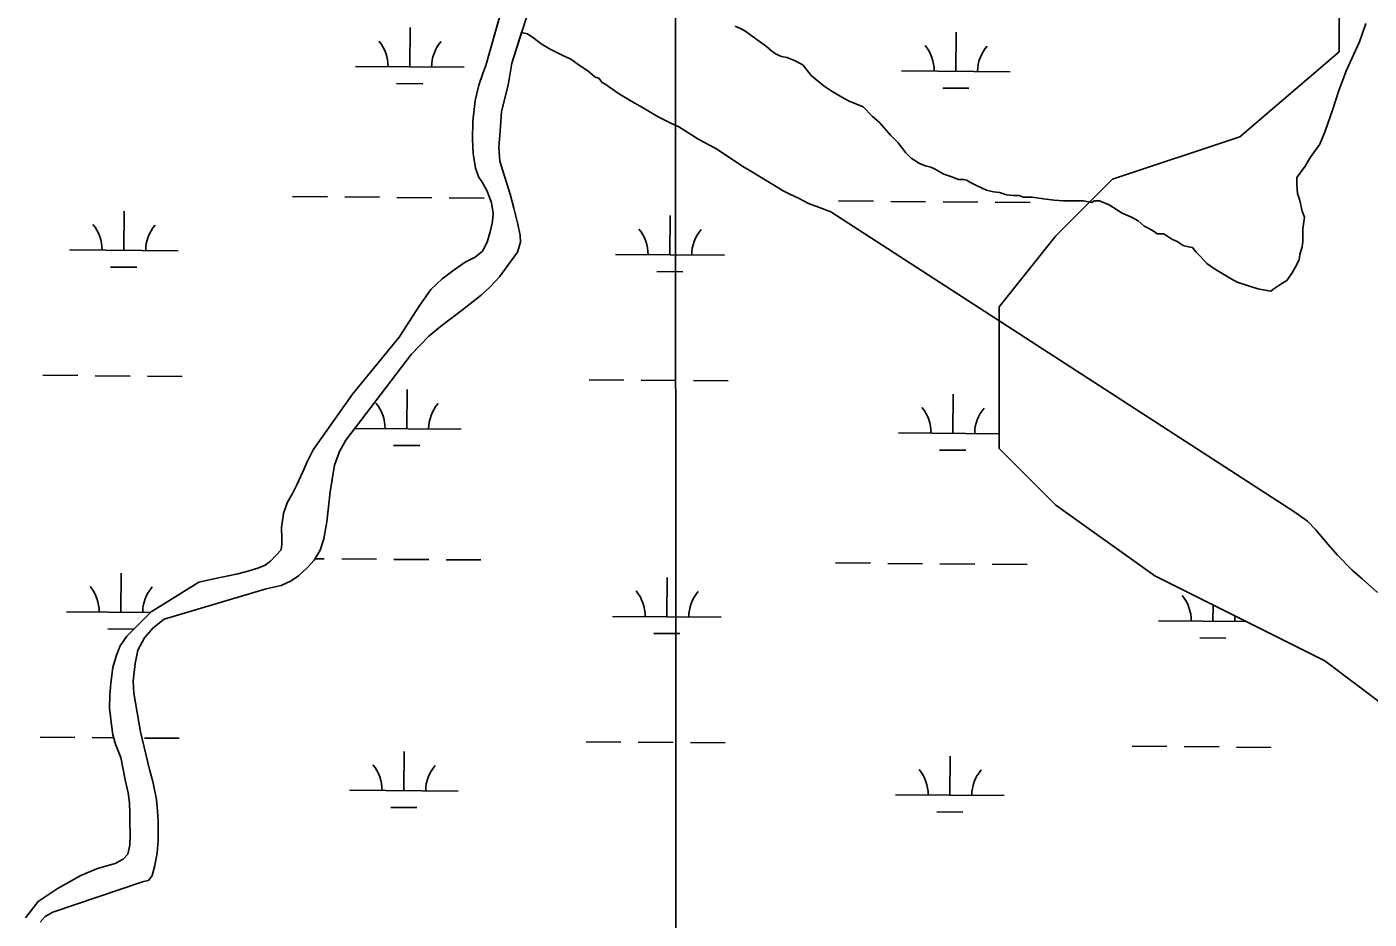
# Model space of a CAD drawing. Extents: x 3271442 to 3309282, y 752266 to 777610.
# Drawn here: x 3301210 to 3302444, y 766892 to 767712 of the extents above; entities that cross this region are included whole.
import ezdxf

# ---------------------------------------------------------------- set-up
doc = ezdxf.new("R2010")
doc.units = 0
for name, color, linetype in [('V-GRID-MAJR', 7, 'Continuous'), ('V-SITE-VEGE', 7, 'Continuous'), ('V-WETL-SWMP', 7, 'Continuous')]:
    doc.layers.add(name, color=color, linetype=linetype)

msp = doc.modelspace()

# ---------------------------------------------------------------- linework, layer by layer
at = {"layer": 'V-GRID-MAJR'}
msp.add_spline([(3301812, 757649.3), (3301808.5, 763709.3), (3301805, 769771.2), (3301801.5, 775833.2), (3301801.5, 775835.1)], degree=3, dxfattribs=at)
at = {"layer": 'V-SITE-VEGE'}
for p, q in [((3301861.2, 767713.1), (3301867.5, 767710.3)), ((3301867.5, 767710.3), (3301871, 767708.2)), ((3301871, 767708.2), (3301880.1, 767701.2)), ((3302435.1, 767698.5), (3302440.8, 767715.3)), ((3301880.1, 767701.2), (3301889.9, 767694.2)), ((3301889.9, 767694.2), (3301894.8, 767690)), ((3302423.2, 767672.6), (3302435.1, 767698.5)), ((3301894.8, 767690), (3301899, 767687.1)), ((3301899, 767687.1), (3301903.9, 767685)), ((3301903.9, 767685), (3301908.8, 767684.3)), ((3301908.8, 767684.3), (3301915.8, 767681.5)), ((3301915.8, 767681.5), (3301923.5, 767677.3)), ((3301923.5, 767677.3), (3301931.2, 767667.5)), ((3302416.2, 767653.7), (3302423.2, 767672.6)), ((3301931.2, 767667.5), (3301934.7, 767664.7)), ((3301934.7, 767664.7), (3301943.1, 767657.7)), ((3301943.1, 767657.7), (3301949.4, 767653.5)), ((3301949.4, 767653.5), (3301959.2, 767647.8)), ((3301959.2, 767647.8), (3301965.5, 767644.3)), ((3302410.6, 767636.8), (3302416.2, 767653.7)), ((3301965.5, 767644.3), (3301978.8, 767638.7)), ((3301978.8, 767638.7), (3301987.2, 767630.3)), ((3302403.5, 767616.5), (3302410.6, 767636.8)), ((3301987.2, 767630.3), (3301994.2, 767624)), ((3301994.2, 767624), (3302004, 767612.7)), ((3302004, 767612.7), (3302011, 767605.7)), ((3302398.6, 767604.6), (3302403.5, 767616.5)), ((3302011, 767605.7), (3302018, 767596.6)), ((3302018, 767596.6), (3302022.9, 767591.7)), ((3302390.2, 767592.7), (3302398.6, 767604.6)), ((3302022.9, 767591.7), (3302030.6, 767586.8)), ((3302030.6, 767586.8), (3302036.2, 767584.7)), ((3302036.2, 767584.7), (3302041.1, 767583.3)), ((3302041.1, 767583.3), (3302044.6, 767581.9)), ((3302377.5, 767573.8), (3302385.3, 767584.3)), ((3302385.3, 767584.3), (3302390.2, 767592.7)), ((3302044.6, 767581.9), (3302053, 767576.9)), ((3302053, 767576.9), (3302059.4, 767574.8)), ((3302059.4, 767574.8), (3302066.4, 767572)), ((3302066.4, 767572), (3302071.3, 767572)), ((3302071.3, 767572), (3302074.1, 767571.3)), ((3302074.1, 767571.3), (3302076.2, 767569.9)), ((3302377.5, 767567.5), (3302377.5, 767573.8)), ((3302076.2, 767569.9), (3302083.2, 767566.4)), ((3302083.2, 767566.4), (3302092.3, 767562.2)), ((3302092.3, 767562.2), (3302098.6, 767560.8)), ((3302098.6, 767560.8), (3302104.2, 767560.1)), ((3302104.2, 767560.1), (3302110.5, 767558)), ((3302378.2, 767559.1), (3302377.5, 767567.5)), ((3302380.3, 767552.8), (3302378.2, 767559.1)), ((3302110.5, 767558), (3302116.8, 767557.3)), ((3302116.8, 767557.3), (3302122.4, 767557.2)), ((3302122.4, 767557.2), (3302125.9, 767555.8)), ((3302125.9, 767555.8), (3302129.4, 767555.8)), ((3302129.4, 767555.8), (3302134.3, 767555.8)), ((3302134.3, 767555.8), (3302144.8, 767554.4)), ((3302144.8, 767554.4), (3302154.6, 767553)), ((3302154.6, 767553), (3302163.1, 767552.3)), ((3302163.1, 767552.3), (3302181.3, 767552.3)), ((3302181.3, 767552.3), (3302189, 767550.9)), ((3302189, 767550.9), (3302191.1, 767552.3)), ((3302191.1, 767552.3), (3302196, 767552.3)), ((3302196, 767552.3), (3302205.1, 767548.8)), ((3302205.1, 767548.8), (3302212.8, 767543.8)), ((3302382.4, 767543), (3302380.3, 767552.8)), ((3302212.8, 767543.8), (3302217, 767541)), ((3302217, 767541), (3302219.1, 767540.3)), ((3302219.1, 767540.3), (3302225.4, 767537.5)), ((3302225.4, 767537.5), (3302231.7, 767534)), ((3302231.7, 767534), (3302237.3, 767529.1)), ((3302384.5, 767537.3), (3302382.4, 767543)), ((3302383.1, 767526.8), (3302384.5, 767537.3)), ((3302237.3, 767529.1), (3302241.5, 767527)), ((3302241.5, 767527), (3302246.4, 767524.2)), ((3302246.4, 767524.2), (3302249.2, 767522.1)), ((3302249.2, 767522.1), (3302254.8, 767522.1)), ((3302254.8, 767522.1), (3302256.2, 767521.4)), ((3302256.2, 767521.4), (3302262.5, 767517.2)), ((3302383.1, 767514.9), (3302383.1, 767526.8)), ((3302262.5, 767517.2), (3302267.4, 767515)), ((3302267.4, 767515), (3302273.1, 767511.5)), ((3302273.1, 767511.5), (3302278, 767510.1)), ((3302278, 767510.1), (3302281.5, 767509.4)), ((3302281.5, 767509.4), (3302285, 767505.2)), ((3302380.3, 767503), (3302382.4, 767510)), ((3302382.4, 767510), (3302383.1, 767514.9)), ((3302285, 767505.2), (3302288.5, 767501.7)), ((3302288.5, 767501.7), (3302294.8, 767494.7)), ((3302376.1, 767491.1), (3302379.6, 767498.1)), ((3302379.6, 767498.1), (3302380.3, 767503)), ((3302294.8, 767494.7), (3302301.8, 767489.8)), ((3302301.8, 767489.8), (3302317.2, 767480.7)), ((3302368.3, 767479.2), (3302373.2, 767486.2)), ((3302373.2, 767486.2), (3302376.1, 767491.1)), ((3302317.2, 767480.7), (3302322.8, 767477.8)), ((3302322.8, 767477.8), (3302341.7, 767471.5)), ((3302356.4, 767471.5), (3302362.7, 767475.7)), ((3302362.7, 767475.7), (3302368.3, 767479.2)), ((3302341.7, 767471.5), (3302353.6, 767469.4)), ((3302353.6, 767469.4), (3302356.4, 767471.5))]:
    msp.add_line(p, q, dxfattribs=at)
for points in [[(3301620, 767625.8), (3301622.3, 767644.8), (3301625.6, 767658.8), (3301629.3, 767669.6), (3301632.2, 767676.9), (3301646.8, 767728.6)], [(3301652.5, 767658.7), (3301656, 767679.1), (3301665, 767707.1), (3301670.4, 767705.9), (3301676.2, 767701.8), (3301682.8, 767696.8), (3301691.1, 767691.8), (3301702.7, 767686), (3301710.1, 767682.7), (3301716.8, 767677.7), (3301725.9, 767671.9), (3301732.5, 767666.1), (3301735.8, 767665.3), (3301739.1, 767661.1), (3301742.4, 767659.5), (3301745.7, 767657), (3301754, 767651.2), (3301766.4, 767643.7), (3301773.9, 767639.5), (3301790.4, 767629.6), (3301802, 767623.8), (3301809.5, 767620.5), (3301821.1, 767613), (3301827.7, 767608.8), (3301843.4, 767600.5), (3301852.5, 767594.7), (3301868.2, 767583.9), (3301874, 767580.6), (3301903, 767563.2), (3301905.5, 767561.5), (3301912.1, 767558.2), (3301919.5, 767554.9), (3301928.7, 767549.9), (3301937.8, 767546.6), (3301949.1, 767542.3), (3302374.8, 767267), (3302387.2, 767257.9), (3302394.6, 767250.4), (3302406.2, 767236.4), (3302414.5, 767227.2), (3302428.5, 767213.1), (3302437.6, 767204.9), (3302451.7, 767192.4)], [(3301222.3, 766889.3), (3301226.9, 766894.6), (3301234.2, 766898.5), (3301317.4, 766926.9), (3301322, 766927.7), (3301325.5, 766932.2), (3301327.7, 766941.4), (3301330, 766953.2), (3301330.9, 766964.3), (3301330.8, 766981.5), (3301330.3, 766991.6), (3301329.4, 767002.1), (3301325.9, 767018.8), (3301322.9, 767029.8), (3301314.8, 767064.5), (3301308.6, 767099.9), (3301307.8, 767111), (3301309.6, 767127.3), (3301312.3, 767139.4), (3301318.2, 767150.7), (3301325.9, 767159.7), (3301336.4, 767167.8), (3301430.2, 767195.8), (3301443.8, 767198.9), (3301453, 767203.1), (3301460, 767207.8), (3301468.3, 767215.3), (3301474.2, 767222), (3301479.8, 767231.4), (3301483.3, 767241.7), (3301486, 767257.5), (3301489.1, 767285), (3301492.9, 767309.6), (3301497.7, 767322), (3301503.5, 767332.3), (3301563.4, 767411.2), (3301579.8, 767428.1), (3301590.5, 767437), (3301610.6, 767452.1), (3301627.8, 767465.6), (3301635.9, 767473.3), (3301644.7, 767482.5), (3301661.1, 767505.2), (3301663.8, 767514.5), (3301663.7, 767520.5), (3301661.5, 767531), (3301657.7, 767545.7), (3301654.5, 767558.7), (3301649.1, 767575.1), (3301645, 767588.8), (3301644, 767601.9), (3301645.3, 767616.4), (3301646.6, 767634.5), (3301652.5, 767658.7)], [(3301209, 766893.3), (3301220.5, 766908.3), (3301239, 766920.7), (3301259.9, 766932.3), (3301275, 766938.6), (3301291.4, 766943.2), (3301298.7, 766947.2), (3301302.9, 766951.8), (3301304.7, 766960.2), (3301305.1, 766969.6), (3301304.8, 766982.4), (3301304.8, 766989.5), (3301304.4, 766999.1), (3301303.3, 767008.2), (3301300.6, 767020.1), (3301296.5, 767040.8), (3301291.7, 767052.9), (3301289.3, 767061.7), (3301287.4, 767075.7), (3301286.2, 767086.4), (3301286.5, 767098), (3301287.3, 767109.1), (3301289.2, 767123.6), (3301292.7, 767134.9), (3301295.9, 767143.5), (3301302, 767152.3), (3301324.5, 767174.7), (3301368.3, 767201.9), (3301382, 767204.9), (3301404.1, 767209.5), (3301412.4, 767211.7), (3301422.4, 767214.7), (3301429.3, 767217.6), (3301434.1, 767221.1), (3301443.8, 767231.6), (3301444.6, 767237), (3301444.6, 767242.2), (3301444.1, 767252.3), (3301446.1, 767265), (3301449.6, 767274.9), (3301454.4, 767283.5), (3301458.7, 767291.9), (3301465.2, 767306.1), (3301467.6, 767312), (3301473.3, 767323.7), (3301509.4, 767374.7), (3301552.3, 767427.2), (3301571.4, 767456.6), (3301581.5, 767470.9), (3301591.8, 767480.6), (3301603.1, 767489.1), (3301613, 767495.9), (3301622.3, 767500.7), (3301629.1, 767506.2), (3301633.3, 767514.3), (3301636.3, 767525.2), (3301638.1, 767533.3), (3301638.9, 767541.2), (3301637.4, 767550.6), (3301633.3, 767561.3), (3301628.4, 767570.2), (3301625.7, 767573.9), (3301622.7, 767582.5), (3301620.3, 767595.9), (3301619.8, 767609.1), (3301620, 767625.8)]]:
    msp.add_lwpolyline(points, dxfattribs=at)
at = {"layer": 'V-WETL-SWMP'}
for p, q in [((3301562.2, 767675.6), (3301562.5, 767711.6)), ((3302064.1, 767671.4), (3302064.4, 767707.4)), ((3301512.2, 767676), (3301612.2, 767675.2)), ((3302014.1, 767671.9), (3302114.1, 767671)), ((3301550.1, 767660.2), (3301574.1, 767660)), ((3302052, 767656.1), (3302076, 767655.9)), ((3301454.4, 767556.4), (3301486.4, 767556.1)), ((3301502.4, 767556), (3301534.4, 767555.7)), ((3301550.4, 767555.6), (3301582.4, 767555.3)), ((3301598.4, 767555.2), (3301630.4, 767554.9)), ((3301956.3, 767552.3), (3301988.3, 767552)), ((3302004.3, 767551.9), (3302036.3, 767551.6)), ((3302052.3, 767551.5), (3302084.3, 767551.2)), ((3302100.3, 767551.1), (3302132.3, 767550.8)), ((3301299.4, 767506.9), (3301299.7, 767542.9)), ((3301801.3, 767502.8), (3301801.5, 767538.8)), ((3301249.4, 767507.3), (3301349.4, 767506.5)), ((3301751.3, 767503.2), (3301851.3, 767502.4)), ((3301287.2, 767491.6), (3301311.2, 767491.4)), ((3301789.1, 767487.5), (3301813.1, 767487.3)), ((3301225, 767392.1), (3301257, 767391.8)), ((3301273, 767391.7), (3301305, 767391.4)), ((3301321, 767391.3), (3301353, 767391)), ((3301726.9, 767388), (3301758.9, 767387.7)), ((3301774.9, 767387.6), (3301806.9, 767387.3)), ((3301822.9, 767387.2), (3301854.9, 767386.9)), ((3301559.5, 767342.9), (3301559.8, 767378.9)), ((3302061.3, 767338.8), (3302061.6, 767374.8)), ((3301511.8, 767343.3), (3301609.5, 767342.5)), ((3302011.3, 767339.2), (3302104, 767338.4)), ((3301547.3, 767327.6), (3301571.3, 767327.4)), ((3302049.2, 767323.4), (3302073.2, 767323.3)), ((3301475.1, 767223.5), (3301483.6, 767223.5)), ((3301499.6, 767223.3), (3301531.6, 767223.1)), ((3301547.6, 767222.9), (3301579.6, 767222.7)), ((3301595.6, 767222.5), (3301627.6, 767222.3)), ((3301953.5, 767219.6), (3301985.5, 767219.3)), ((3302001.5, 767219.2), (3302033.5, 767218.9)), ((3302049.5, 767218.8), (3302081.5, 767218.5)), ((3302097.5, 767218.4), (3302129.5, 767218.1)), ((3301296.6, 767174.3), (3301296.9, 767210.3)), ((3301798.5, 767170.1), (3301798.8, 767206.1)), ((3302300.4, 767166), (3302300.5, 767181)), ((3301246.6, 767174.7), (3301323.8, 767174)), ((3301748.5, 767170.5), (3301848.5, 767169.7)), ((3302250.4, 767166.4), (3302331, 767165.7)), ((3301284.5, 767158.9), (3301308.5, 767158.7)), ((3301786.4, 767154.8), (3301810.4, 767154.6)), ((3302288.3, 767150.7), (3302312.3, 767150.5)), ((3301222.3, 767059.4), (3301254.3, 767059.2)), ((3301270.3, 767059), (3301290.1, 767058.9)), ((3301318.3, 767058.6), (3301350.3, 767058.4)), ((3301724.2, 767055.3), (3301756.2, 767055)), ((3301772.2, 767054.9), (3301804.2, 767054.6)), ((3301820.2, 767054.5), (3301852.2, 767054.2)), ((3301556.7, 767010.3), (3301557, 767046.2)), ((3302058.6, 767006.1), (3302058.9, 767042.1)), ((3302226, 767051.2), (3302258, 767050.9)), ((3302274, 767050.8), (3302306, 767050.5)), ((3302322, 767050.4), (3302354, 767050.1)), ((3301506.7, 767010.7), (3301606.7, 767009.8)), ((3302008.6, 767006.5), (3302108.6, 767005.7)), ((3301544.6, 766994.9), (3301568.6, 766994.7)), ((3302046.5, 766990.8), (3302070.5, 766990.6))]:
    msp.add_line(p, q, dxfattribs=at)
for points in [[(3302156.1, 766739), (3302273.2, 766712.9), (3302351.2, 766686.9), (3302403.3, 766660.9), (3302481.3, 766647.8), (3302533.4, 766673.9), (3302546.4, 766752), (3302546.4, 766830.1), (3302650.5, 766895.2), (3302676.5, 766934.3), (3302676.5, 766986.4), (3302559.4, 767051.5), (3302455.3, 767090.5), (3302403.3, 767129.6), (3302247.1, 767207.7), (3302156.1, 767272.8), (3302104, 767324.9), (3302104, 767455.1), (3302156.1, 767520.2), (3302208.1, 767572.3), (3302325.2, 767611.3), (3302416.3, 767689.5), (3302416.3, 767845.7)], [(3301686.4, 767773.8), (3301656, 767679.1), (3301652.5, 767658.7), (3301646.6, 767634.5), (3301645.3, 767616.4), (3301644, 767601.9), (3301645, 767588.8), (3301649.1, 767575.1), (3301654.5, 767558.7), (3301657.7, 767545.7), (3301661.5, 767531), (3301663.7, 767520.5), (3301663.8, 767514.5), (3301661.1, 767505.2), (3301644.7, 767482.5), (3301635.9, 767473.3), (3301627.8, 767465.6), (3301610.6, 767452.1), (3301590.5, 767437), (3301579.8, 767428.1), (3301563.4, 767411.2), (3301503.5, 767332.3), (3301497.7, 767322), (3301492.9, 767309.6), (3301489.1, 767285), (3301486, 767257.5), (3301483.3, 767241.7), (3301479.8, 767231.4), (3301474.2, 767222), (3301468.3, 767215.3), (3301460, 767207.8), (3301453, 767203.1), (3301443.8, 767198.9), (3301430.2, 767195.8), (3301336.4, 767167.8), (3301325.9, 767159.7), (3301318.2, 767150.7), (3301312.3, 767139.4), (3301309.6, 767127.3), (3301307.8, 767111), (3301308.6, 767099.9), (3301314.8, 767064.5), (3301322.9, 767029.8), (3301325.9, 767018.8), (3301329.4, 767002.1), (3301330.3, 766991.6), (3301330.8, 766981.5), (3301330.9, 766964.3), (3301330, 766953.2), (3301327.7, 766941.4), (3301325.5, 766932.2), (3301322, 766927.7), (3301317.4, 766926.9), (3301234.2, 766898.5), (3301226.9, 766894.6), (3301222.3, 766889.3)], [(3301446.1, 767265), (3301449.6, 767274.9), (3301454.4, 767283.5), (3301458.7, 767291.9), (3301465.2, 767306.1), (3301467.6, 767312), (3301473.3, 767323.7), (3301509.4, 767374.7), (3301552.3, 767427.2), (3301571.4, 767456.6), (3301581.5, 767470.9), (3301591.8, 767480.6), (3301603.1, 767489.1), (3301613, 767495.9), (3301622.3, 767500.7), (3301629.1, 767506.2), (3301633.3, 767514.3), (3301636.3, 767525.2), (3301638.1, 767533.3), (3301638.9, 767541.2), (3301637.4, 767550.6), (3301633.3, 767561.3), (3301628.4, 767570.2), (3301625.7, 767573.9), (3301622.7, 767582.5), (3301620.3, 767595.9), (3301619.8, 767609.1), (3301620, 767625.8), (3301622.2, 767644.8), (3301625.6, 767658.8), (3301629.3, 767669.6), (3301632.2, 767676.9), (3301647.5, 767730.9)], [(3301209, 766893.3), (3301220.5, 766908.3), (3301239, 766920.7), (3301259.9, 766932.3), (3301275, 766938.6), (3301291.4, 766943.2), (3301298.7, 766947.2), (3301302.9, 766951.8), (3301304.7, 766960.2), (3301305.1, 766969.6), (3301304.8, 766982.4), (3301304.8, 766989.5), (3301304.4, 766999.1), (3301303.3, 767008.2), (3301300.6, 767020.1), (3301296.5, 767040.8), (3301291.7, 767052.9), (3301289.3, 767061.7), (3301287.4, 767075.7), (3301286.2, 767086.4), (3301286.5, 767098), (3301287.3, 767109.1), (3301289.2, 767123.6), (3301292.7, 767134.9), (3301295.9, 767143.5), (3301302, 767152.3), (3301324.5, 767174.7), (3301368.3, 767201.9), (3301382, 767204.9), (3301404.1, 767209.5), (3301412.4, 767211.7), (3301422.4, 767214.7), (3301429.3, 767217.6), (3301434.1, 767221.1), (3301443.8, 767231.6), (3301444.6, 767237), (3301444.6, 767242.2), (3301444.1, 767252.3), (3301446.1, 767265)]]:
    msp.add_lwpolyline(points, dxfattribs=at)
for centre, start, end in [((3301507, 767676.5), 358.7563, 40.2999), ((3301617.4, 767675.6), 138.7563, 180.2999), ((3302008.9, 767672.4), 358.7563, 40.2999), ((3302119.3, 767671.5), 138.7563, 180.2999), ((3301244.1, 767507.9), 358.7563, 40.2999), ((3301354.6, 767506.9), 138.7563, 180.2999), ((3301746, 767503.7), 358.7563, 40.2999), ((3301856.5, 767502.8), 138.7563, 180.2999), ((3301504.2, 767343.8), 358.7563, 40.2999), ((3301614.7, 767342.9), 138.7563, 180.2999), ((3302006.1, 767339.7), 358.7563, 40.2999), ((3302116.6, 767338.8), 138.7563, 180.2999), ((3301241.4, 767175.2), 358.7563, 40.2999), ((3301351.9, 767174.3), 138.7563, 180.2999), ((3301743.3, 767171.1), 358.7563, 40.2999), ((3301853.8, 767170.1), 138.7563, 180.2999), ((3302245.2, 767166.9), 358.7563, 40.2999), ((3302355.6, 767166), 172.0456, 180.2999), ((3301501.5, 767011.2), 358.7563, 40.2999), ((3301612, 767010.3), 138.7563, 180.2999), ((3302003.4, 767007), 358.7563, 40.2999), ((3302113.9, 767006.1), 138.7563, 180.2999)]:
    msp.add_arc(centre, 35.2, start, end, dxfattribs=at)

doc.saveas('drawing.dxf')
